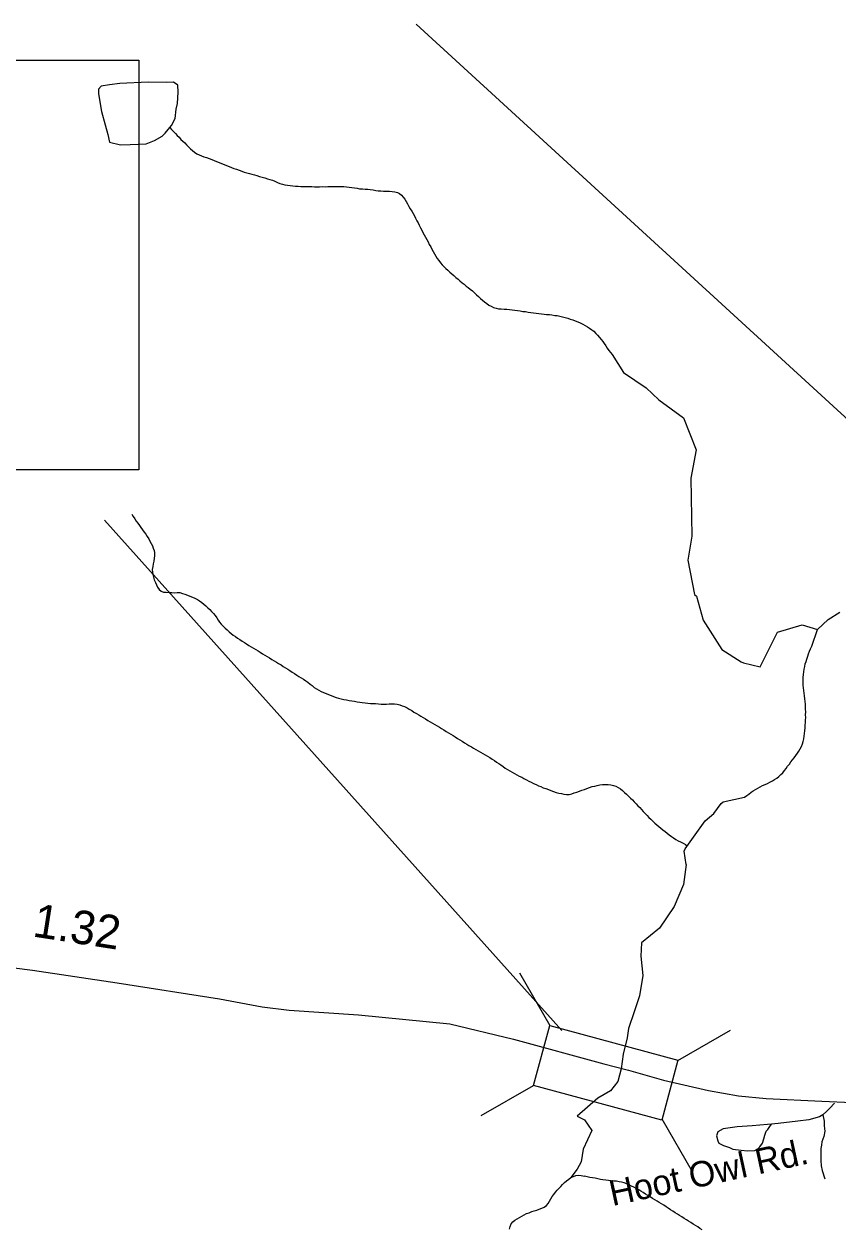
# Model space of a CAD drawing. Extents: x 1950930 to 2061844, y 904556 to 1017002.
# Drawn here: x 1978977 to 1982017, y 918120 to 922619 of the extents above; entities that cross this region are included whole.
import ezdxf

# ---------------------------------------------------------------- set-up
doc = ezdxf.new("R2010")
doc.units = 0
for name, color, linetype in [('Exist Hydrographic Creek Single Shore', 7, 'Continuous'), ('Exist Hydrographic Misc Water Feature', 7, 'Continuous'), ('Exist Road Non-System Type 51', 7, 'Continuous'), ('Exist Road Non-System Type 51 Label', 7, 'Continuous'), ('Exist Road Primary US Structure Standard Bridge CELL', 7, 'Continuous'), ('Exist Road Secondary Structure Standard Bridge CELL', 7, 'Continuous'), ('Exist Road Secondary Structure Standard Bridge Number Label', 7, 'Continuous'), ('Exist Road Secondary Type 51 Attributed', 7, 'Continuous')]:
    doc.layers.add(name, color=color, linetype=linetype)

msp = doc.modelspace()

# ---------------------------------------------------------------- linework, layer by layer
at = {"layer": 'Exist Hydrographic Creek Single Shore'}
for points in [[(1979521.1, 922232.1), (1979527.9, 922224.6), (1979534.9, 922217.8), (1979542.3, 922210.3), (1979549, 922202.8), (1979556, 922196), (1979562.8, 922188.4), (1979570.1, 922181.7), (1979577.1, 922174.9), (1979583.9, 922167.8), (1979591.3, 922160.9), (1979598.6, 922153.4), (1979605.8, 922146.6), (1979613.8, 922141), (1979622.2, 922134.8), (1979630.8, 922130.6), (1979640.1, 922126.8), (1979649.1, 922122.6), (1979658.9, 922120.2), (1979668.6, 922116.8), (1979678.2, 922113.3), (1979687.4, 922109.9), (1979696.5, 922106), (1979705.9, 922101.8), (1979715.1, 922098.3), (1979724.1, 922094.1), (1979733.8, 922090.6), (1979743, 922087.2), (1979752.2, 922083.7), (1979761.3, 922079.5), (1979771.1, 922076.9), (1979780.3, 922073.4), (1979790, 922069.9), (1979799.6, 922066.4), (1979808.8, 922063.8), (1979818.7, 922061.1), (1979827.9, 922058.4), (1979837.7, 922055.8), (1979847, 922053.1), (1979857.2, 922050.3), (1979866.4, 922046.9), (1979876.1, 922044.3), (1979885.9, 922041.5), (1979895.2, 922038.8), (1979904.8, 922035.4), (1979914, 922032), (1979923.5, 922027.7), (1979933.1, 922023.4), (1979942.3, 922020.8), (1979951.7, 922018.1), (1979961.6, 922017), (1979971.2, 922016), (1979981.3, 922014.8), (1979990.9, 922014.2), (1980001.6, 922013.8), (1980011, 922012.7), (1980021.3, 922012.4), (1980031.5, 922012.5), (1980041.2, 922012.2), (1980051.8, 922011.9), (1980061.5, 922011.6), (1980071.7, 922011.3), (1980081.3, 922011.4), (1980091.2, 922011.9), (1980101.4, 922011.6), (1980111.3, 922012.1), (1980121.9, 922012.1), (1980131.8, 922012.7), (1980141.4, 922012.4), (1980151.3, 922012.1), (1980161.9, 922012.2), (1980171.2, 922012), (1980181.6, 922010.7), (1980191.2, 922009.7), (1980201.3, 922009), (1980211.1, 922007.1), (1980221.2, 922005.9), (1980230.6, 922004.1), (1980240.9, 922003.8), (1980250.7, 922002.6), (1980261, 922001.9), (1980270.4, 922000.9), (1980280.9, 921999.7), (1980290.7, 921997.8), (1980300.3, 921996.8), (1980310.4, 921996.1), (1980320.4, 921995), (1980331.1, 921994.5), (1980341.8, 921994.5), (1980352, 921993.3), (1980362.1, 921992.3), (1980371.5, 921989.6), (1980379.9, 921986.3), (1980386.9, 921980.4), (1980393.6, 921972.8), (1980399.6, 921964.6), (1980404.5, 921956.2), (1980409.8, 921947.3), (1980415, 921937.1), (1980419.9, 921928.6)], [(1980419.9, 921928.6), (1980425.4, 921920.5), (1980430.1, 921911.3), (1980435.3, 921903.2), (1980439.6, 921894), (1980444.5, 921884.7), (1980449, 921876.3), (1980453.5, 921867.5), (1980458.4, 921858.3), (1980462.7, 921849.1), (1980467.2, 921840.7), (1980472.2, 921831.8), (1980477.1, 921822.6), (1980481.6, 921814.2), (1980486.5, 921805.3), (1980490.8, 921796.2), (1980496, 921787.6), (1980500.3, 921778.4), (1980505.2, 921769.6), (1980510.1, 921761.1), (1980515.4, 921752.2), (1980520.4, 921743.8), (1980526.3, 921736.3), (1980532.3, 921727.8), (1980539, 921720.2), (1980545.6, 921713.5), (1980552.8, 921705.9), (1980560.1, 921699.6), (1980567.5, 921692.7), (1980574.9, 921685.9), (1980582.7, 921679.5), (1980590.5, 921672.6), (1980598.1, 921666.6), (1980605.5, 921660.2), (1980613.2, 921653.3), (1980620.8, 921647.3), (1980629, 921640.7), (1980636.6, 921634.8), (1980644, 921628.7), (1980652.2, 921622.3), (1980659.6, 921615.4), (1980667.4, 921608.5), (1980674.8, 921601.4), (1980682.6, 921594.5), (1980689.9, 921587.7), (1980697.3, 921581.7), (1980705.7, 921575.1), (1980713.7, 921569.9), (1980721.7, 921565), (1980730.5, 921560.9), (1980740.2, 921557.7), (1980749.6, 921556.2), (1980759.9, 921555.9), (1980770.3, 921554.8), (1980780.4, 921554.4), (1980790.4, 921553.7), (1980800.3, 921551.8), (1980810.3, 921550.7), (1980820.1, 921548.8), (1980830.2, 921547.6), (1980839.8, 921546.2), (1980849.9, 921545.1), (1980859.7, 921543.2), (1980869.8, 921542.1), (1980879.6, 921540.2), (1980889.7, 921539), (1980899.7, 921538.3), (1980909.5, 921536.5), (1980919.6, 921535.3), (1980929.2, 921535), (1980939.3, 921533.9), (1980948.9, 921533.3), (1980959.2, 921531.3), (1980968.8, 921530.3), (1980978.6, 921528.4), (1980988.9, 921525.6), (1980998.3, 921523.7), (1981008, 921520.7), (1981017.4, 921517.6), (1981026.8, 921514.1), (1981036.1, 921510.7), (1981045.3, 921507.2), (1981054.7, 921502.9), (1981064, 921498.7), (1981072.8, 921493.7), (1981081.4, 921488.4), (1981089.8, 921483.5), (1981098.2, 921477.3), (1981105.4, 921471.8), (1981113, 921464.1), (1981119.5, 921457.4), (1981126.1, 921449.1), (1981132.6, 921441.6), (1981138.6, 921434.2), (1981144.3, 921425.6), (1981150.3, 921417.4), (1981155.2, 921409), (1981160.9, 921400), (1981167.3, 921392.5), (1981173.7, 921385)], [(1981173.7, 921385), (1981216, 921318.5), (1981301.1, 921260.6), (1981348.8, 921216.4), (1981440.7, 921148.3), (1981488.3, 921029.2), (1981467.9, 920923.7), (1981471.8, 920706.4), (1981456, 920617.3), (1981482.1, 920488.7), (1981489.1, 920482.3), (1981513.8, 920392.7), (1981583.6, 920283.8), (1981655.5, 920237.4), (1981664.2, 920233.6), (1981726.6, 920219.1), (1981791.2, 920348.4), (1981883.1, 920375.7), (1981941, 920358.7)], [(1979379.2, 920788.6), (1979384.6, 920780.1), (1979390.5, 920771.9), (1979396.3, 920763.3), (1979402, 920755.1), (1979408, 920746.9), (1979413.7, 920738.7), (1979420, 920730.1), (1979425.8, 920721.9), (1979431.7, 920713.7), (1979437.1, 920705.2), (1979442.6, 920697.1), (1979447.5, 920688.6), (1979452.4, 920679.8), (1979456.5, 920671.3), (1979460, 920662.3), (1979463.3, 920653.3), (1979464.8, 920644.2), (1979464.3, 920634), (1979463.1, 920624.1), (1979461.5, 920613.8), (1979459.6, 920603.2), (1979457.6, 920593.3), (1979456.1, 920582.6), (1979456.8, 920572.7), (1979458, 920563.2), (1979460.6, 920553.9), (1979463.7, 920544), (1979467.6, 920534.2), (1979471.7, 920525), (1979475.8, 920516.6), (1979482, 920507.6), (1979489.8, 920501.6), (1979498.6, 920498.2), (1979508.2, 920497.2), (1979518.7, 920495.9), (1979528.9, 920496), (1979539, 920495.7), (1979549.2, 920496.1), (1979559.1, 920495.9), (1979568.7, 920493.2), (1979578.3, 920489.7), (1979587.6, 920486.3), (1979596.8, 920482.8), (1979606.4, 920479.3), (1979615.5, 920475.1), (1979624.5, 920470.1), (1979632.5, 920464.9), (1979640.9, 920459.1), (1979648.3, 920453.1), (1979656.3, 920446.6), (1979663.7, 920439.8), (1979670.8, 920433), (1979677.8, 920425.5), (1979685, 920417.9), (1979691.3, 920410.4), (1979697.3, 920402.2), (1979702.2, 920393.7), (1979707.5, 920385.2), (1979713.9, 920377.7), (1979720.9, 920370.6), (1979728.2, 920363.9), (1979735.6, 920357), (1979743, 920350.2), (1979750.8, 920343.4), (1979758.8, 920337.7), (1979766.6, 920331.6), (1979774.6, 920325.9), (1979783.4, 920320.5), (1979791.4, 920314.9), (1979800.4, 920309.4), (1979808.4, 920304.5), (1979817.2, 920298.8), (1979825.2, 920293.4), (1979833.8, 920288.5), (1979842.3, 920283.6), (1979851.3, 920278.2), (1979859.3, 920273.2), (1979868.1, 920267.5), (1979876.5, 920262.2), (1979885.1, 920257.1), (1979894.1, 920252.1), (1979902.9, 920246.8), (1979910.9, 920241.9), (1979920, 920236.4), (1979928, 920231.6), (1979937, 920226.6), (1979945.2, 920220.4), (1979953.4, 920215.5), (1979962, 920210.6), (1979970.4, 920205.3), (1979979.2, 920199.4), (1979987.2, 920194.2), (1979996, 920188.3), (1980004, 920183.1), (1980012.4, 920177.4), (1980021.1, 920172.4), (1980029.3, 920166.3), (1980037.5, 920161.4), (1980045.3, 920154.5)], [(1981941, 920358.7), (1981980.2, 920396.1), (1982024.4, 920423.3)], [(1981449.9, 919480.8), (1981443.5, 919530.8), (1981446.6, 919540), (1981521.8, 919644.3), (1981554, 919671.6), (1981580.9, 919708.5), (1981588.1, 919715.5), (1981668.6, 919732.3), (1981676.9, 919738.4), (1981684.6, 919744.1), (1981693.1, 919750.6), (1981701, 919756.2), (1981709.3, 919761.4), (1981717.7, 919766.2), (1981727.1, 919771.4), (1981736.1, 919775.3), (1981745.5, 919779.9), (1981754.2, 919783.9), (1981763.4, 919788.5), (1981772.4, 919793.2), (1981780.8, 919798), (1981789, 919803.8), (1981796.8, 919809.8), (1981803.8, 919816.5), (1981811, 919823.6), (1981817.5, 919831.9), (1981823.5, 919839.9), (1981829.4, 919847.9), (1981836, 919855.9), (1981841.9, 919863.9), (1981847.9, 919871.8), (1981853.8, 919879.8), (1981860, 919888.3), (1981865.9, 919896.4), (1981871.7, 919904.3), (1981876.6, 919913.4), (1981880.9, 919922.1), (1981885, 919931.2), (1981887.6, 919940), (1981889.9, 919949.9), (1981891.5, 919960.6), (1981892.8, 919970.6), (1981893.6, 919980.2), (1981894.6, 919991), (1981894.8, 920000.7), (1981895.6, 920010.7), (1981896.5, 920020.3), (1981896.9, 920030), (1981896.7, 920040.2), (1981896.9, 920050.7), (1981896.3, 920060.5), (1981896.3, 920070.2), (1981895.8, 920080.1), (1981894.4, 920090), (1981893.6, 920099.9), (1981892.4, 920110.6), (1981891.1, 920120.6), (1981889.3, 920130.6), (1981888.5, 920140.5), (1981887.4, 920150.3), (1981887.4, 920160), (1981887.4, 920169.8), (1981887.6, 920179.5), (1981889.1, 920190.3), (1981889.9, 920200.3), (1981891.1, 920209.9), (1981893.2, 920219.7), (1981895.2, 920229.6), (1981898.1, 920239.2), (1981900.8, 920248.1), (1981904.3, 920258.2), (1981907.5, 920267.8), (1981911.6, 920276.9), (1981915.1, 920285.7), (1981919.4, 920295.7), (1981941, 920358.7)], [(1980045.3, 920154.5), (1980053.2, 920148.9), (1980061, 920142), (1980069, 920136.7), (1980077.9, 920131.6), (1980087.1, 920127.4), (1980096.1, 920123.2), (1980105.1, 920119), (1980114.4, 920115.1), (1980124, 920111.7), (1980133, 920108.3), (1980142.7, 920104.8), (1980152.1, 920102.1), (1980161.9, 920099.9), (1980171.8, 920097.5), (1980181.4, 920095.3), (1980191.5, 920093.3), (1980201.3, 920091.4), (1980210.9, 920090.3), (1980220.8, 920088.5), (1980231.2, 920087.3), (1980240.7, 920085.8), (1980250.7, 920084.7), (1980260.8, 920083.6), (1980270.8, 920082.4), (1980280.4, 920082.2), (1980290.5, 920081.5), (1980300.5, 920080.4), (1980310.8, 920080.1), (1980320.2, 920079), (1980330.7, 920079.9), (1980340.9, 920080.3), (1980350.8, 920080.8), (1980361.4, 920080.9), (1980371.1, 920079.8), (1980380.3, 920077.2), (1980389.5, 920073.3), (1980398.8, 920070.3), (1980407.8, 920065.7), (1980416.2, 920060.7), (1980425.2, 920055.8), (1980433.6, 920050.3), (1980442.6, 920045.3), (1980451.5, 920039.6), (1980459.5, 920034.2), (1980468.5, 920029.2), (1980476.9, 920024.3), (1980485.3, 920019), (1980494.3, 920013.9), (1980502.5, 920009.1), (1980511.3, 920003.7), (1980519.7, 919998.8), (1980528.4, 919993.3), (1980536.8, 919988.4), (1980545.4, 919983.5), (1980553.6, 919977.3), (1980562.2, 919972.4), (1980570.8, 919967.5), (1980579.6, 919962.1), (1980588, 919957), (1980596.4, 919951.4), (1980605, 919946), (1980613.5, 919941.1), (1980621.9, 919935.7), (1980630.5, 919930.8), (1980639.1, 919925.8), (1980647.9, 919920.4), (1980655.9, 919915.5), (1980664.9, 919910.5), (1980673.3, 919905.2), (1980682.3, 919900.1), (1980690.8, 919895.2), (1980699.8, 919890.6), (1980708.4, 919885.7), (1980716.8, 919880.7), (1980725.2, 919874.5), (1980733.8, 919869.6), (1980742, 919863.4), (1980750, 919857.8), (1980758.6, 919852.9), (1980766.4, 919846.7), (1980774.8, 919840.7), (1980783.2, 919835.7), (1980792.3, 919830.6), (1980800.7, 919825.3), (1980809.3, 919820.4), (1980817.9, 919816.3), (1980826.9, 919811.3), (1980835.9, 919806.6), (1980844.3, 919801.6), (1980853.4, 919797.4), (1980862.4, 919792.4), (1980871.4, 919787.8), (1980880.4, 919783.6), (1980889.5, 919779.4), (1980898.7, 919775.2), (1980907.7, 919771.7), (1980916.7, 919767.1), (1980926.2, 919764.1), (1980935.6, 919760.6)], [(1980935.6, 919760.6), (1980945.2, 919757.1), (1980954.5, 919753.2), (1980964.5, 919750.1), (1980974.3, 919747.4), (1980984.2, 919745.5), (1980994, 919743.6), (1981003.7, 919742.6), (1981012.9, 919742.4), (1981022.7, 919744.5), (1981032.6, 919747.9), (1981042, 919750.9), (1981052.1, 919754.7), (1981061.1, 919758.6), (1981070.5, 919761.5), (1981079.9, 919764.6), (1981089.6, 919768.8), (1981099, 919771.9), (1981108.9, 919774), (1981118.5, 919776.2), (1981128.1, 919778.3), (1981138.2, 919779.3), (1981148.4, 919779.8), (1981158.5, 919779.5), (1981168.9, 919777.8), (1981178.8, 919776), (1981188, 919773.3), (1981196.6, 919768.8), (1981204.6, 919763.1), (1981212.6, 919757), (1981220.4, 919750.1), (1981227.6, 919743), (1981235, 919736.2), (1981242.3, 919728.6), (1981249.3, 919721.9), (1981256.1, 919715.1), (1981263.5, 919707.5), (1981269.8, 919700), (1981277.2, 919693.2), (1981283.6, 919686.2), (1981290.3, 919678.3), (1981297.7, 919671), (1981304.3, 919664.3), (1981311.4, 919656.7), (1981318.4, 919650), (1981325.8, 919643.2), (1981333, 919635.6), (1981340.4, 919628.9), (1981348.4, 919623.1), (1981355.7, 919616.4), (1981363.5, 919610.3), (1981371.5, 919603.8), (1981379.3, 919597.7), (1981387.3, 919592.1), (1981395.7, 919585.9), (1981403.5, 919579.9), (1981412.1, 919574.9), (1981420.7, 919569.9), (1981429.6, 919565), (1981439, 919560.7), (1981447.6, 919556.1), (1981455.6, 919550)], [(1981449.9, 919480.8), (1981440, 919406.5), (1981405.4, 919324.7), (1981350.9, 919243), (1981284, 919188.5), (1981281.5, 919138.9), (1981288.9, 919067.1), (1981276.5, 918990.3), (1981256.7, 918930.8), (1981234.4, 918868.9), (1981229.5, 918834.2), (1981214.6, 918772.3), (1981207.2, 918717.8), (1981194.8, 918670.7), (1981167.5, 918636), (1981120.5, 918608.8), (1981043.7, 918541.9), (1981070.9, 918527), (1981098.2, 918487.4), (1981066, 918418), (1981058.5, 918371), (1981043.7, 918343.7), (1981019.9, 918312.3)], [(1980791, 918119.9), (1980792.7, 918129.7), (1980796.8, 918138.9), (1980803.1, 918146.8), (1980810.7, 918153.4), (1980819.1, 918158.6), (1980827.5, 918163.5), (1980836.5, 918168.2), (1980845.4, 918172.9), (1980854.2, 918178), (1980863.6, 918180.7), (1980873.3, 918184.9), (1980882.7, 918188), (1980892.1, 918190.9), (1980901.6, 918194), (1980911.2, 918197.8), (1980919.8, 918201.7), (1980928.2, 918208.2), (1980934.4, 918215.3), (1980939.3, 918224.4), (1980944.4, 918232.5), (1980950.1, 918241.4), (1980956.1, 918248.6), (1980962.7, 918257), (1980969, 918264.9), (1980975.4, 918272), (1980981.9, 918279.1), (1980988.7, 918286.6), (1980995.9, 918293.7), (1981003.5, 918300.2), (1981011.7, 918306.7), (1981019.9, 918312.3), (1981028.9, 918316.2), (1981038.3, 918319.3), (1981048.4, 918320.6), (1981058.4, 918319.5), (1981071.1, 918316.7)], [(1981509.9, 918116.9), (1981501.9, 918121.7), (1981493.5, 918127.5), (1981484.9, 918132.9), (1981476.5, 918137.8), (1981468.1, 918144), (1981459.7, 918148.9), (1981451.1, 918153.8), (1981442.7, 918159.2), (1981434.3, 918164.9), (1981425.9, 918170.2), (1981417.5, 918176), (1981408.8, 918181), (1981400.4, 918186.3), (1981392, 918192.1), (1981383.6, 918197.4), (1981375.6, 918203), (1981366.8, 918208.5), (1981358.6, 918213.4), (1981349.8, 918219.1), (1981341.8, 918224.5), (1981332.8, 918229.5), (1981324.8, 918234.3), (1981315.8, 918239.7), (1981307.3, 918244.7), (1981298.9, 918250.4), (1981290.1, 918255.8), (1981281.5, 918260.8), (1981273.1, 918266.1), (1981264.1, 918271.1), (1981255.3, 918276.1), (1981246.4, 918280.3), (1981237.4, 918284.9), (1981228.4, 918288.3), (1981219.2, 918291.8), (1981209.3, 918294.5), (1981199.9, 918295.9), (1981190.1, 918298.3), (1981180, 918299), (1981170, 918300.1), (1981159.9, 918301.1), (1981149.9, 918301.9), (1981139.4, 918303.1), (1981130, 918304.9), (1981120.1, 918306.9)]]:
    msp.add_lwpolyline(points, dxfattribs=at)
at = {"layer": 'Exist Hydrographic Misc Water Feature'}
for points in [[(1979521.1, 922232.1), (1979528.3, 922240), (1979541.6, 922266.3), (1979545.7, 922300.6), (1979549.8, 922322.3), (1979552.9, 922364.5), (1979551.1, 922390.7), (1979535.1, 922402.5), (1979510.9, 922400.4), (1979441.2, 922401.8), (1979335, 922396.9), (1979296.8, 922392.5), (1979265.2, 922386.7), (1979255.4, 922376), (1979255.4, 922358.2), (1979266.1, 922292.4), (1979280.2, 922242.8), (1979290.5, 922206.4), (1979296.8, 922178.2), (1979336.8, 922168.4), (1979373.1, 922169.5), (1979433, 922171.7), (1979464.8, 922183.9), (1979492.4, 922200), (1979504.5, 922211.9), (1979521.1, 922232.1)], [(1981120.1, 918306.9), (1981110.3, 918309.6), (1981100.9, 918311.4), (1981090.4, 918312.9), (1981081, 918314.8), (1981071.1, 918316.7)]]:
    msp.add_lwpolyline(points, dxfattribs=at)
at = {"layer": 'Exist Road Non-System Type 51'}
for points in [[(1982004.5, 918589.4), (1981987.6, 918571.5), (1981974.2, 918558.9), (1981962.2, 918547.6), (1981960.4, 918546.4)], [(1981960.4, 918546.4), (1981948.9, 918539.1), (1981908.1, 918527.9), (1981867.2, 918523), (1981793.4, 918514.5), (1981769.5, 918511.9)], [(1981960.4, 918546.4), (1981965.8, 918523), (1981965.8, 918504.7), (1981967.9, 918485.7), (1981965, 918466), (1981957.4, 918444.9), (1981955.9, 918432.9), (1981953.8, 918420.2), (1981953.1, 918406.9), (1981953.1, 918375.2), (1981954.5, 918355.5), (1981958.8, 918338.6), (1981967.9, 918307.7)], [(1981769.5, 918511.9), (1981754, 918510.3), (1981697, 918505.4), (1981640.8, 918501.9), (1981588.6, 918494.1), (1981568.2, 918482.2), (1981564, 918467.4), (1981569, 918449.1), (1981572.5, 918440.6), (1981589.4, 918431.5), (1981611.9, 918423.8), (1981624.5, 918418.1), (1981655.5, 918413.9), (1981679.4, 918411.8), (1981706.9, 918412.5), (1981718.1, 918418.8), (1981725.9, 918426.6), (1981735, 918439.9), (1981739.9, 918456.8), (1981744.1, 918470.9), (1981749.8, 918485), (1981754.8, 918492), (1981762.4, 918502.6), (1981769.5, 918511.9)]]:
    msp.add_lwpolyline(points, dxfattribs=at)
at = {"layer": 'Exist Road Secondary Structure Standard Bridge CELL'}
for p, q in [((1980828.1, 919076), (1980940.8, 918879.7)), ((1981419.1, 918749.3), (1981615.4, 918862)), ((1980684, 918543.4), (1980880.3, 918656.2)), ((1981360, 918530.8), (1981472.7, 918334.5))]:
    msp.add_line(p, q, dxfattribs=at)
msp.add_lwpolyline([(1980940.8, 918879.7), (1981419.4, 918750.3), (1981358.9, 918526.8), (1980880.3, 918656.2)], close=True, dxfattribs=at)
at = {"layer": 'Exist Road Secondary Structure Standard Bridge Number Label'}
for p, q in [((1982865.1, 920399.5), (1980441.7, 922618.7)), ((1980986.3, 918861), (1979277.6, 920767.1))]:
    msp.add_line(p, q, dxfattribs=at)
msp.add_lwpolyline([(1976829.5, 922483.9), (1979406.1, 922483.9), (1979406.1, 920954.7), (1976829.5, 920954.7)], close=True, dxfattribs=at)
at = {"layer": 'Exist Road Secondary Type 51 Attributed'}
for points in [[(1976146.7, 919292.8), (1976590.8, 919256.9), (1976726.9, 919249.1), (1976991, 919243.4), (1977368.9, 919237.9), (1977539, 919229.1), (1978019.1, 919223.8), (1978182.9, 919209.1), (1978713, 919123.7), (1979009, 919086.1), (1979324.9, 919038.6), (1979707, 918979), (1979867.1, 918949.2), (1979967, 918937.5), (1980227, 918919.7), (1980567.2, 918886.3), (1980805.1, 918828.6), (1981143.2, 918737), (1981234.5, 918713.2)], [(1981234.5, 918713.2), (1981365.4, 918675.3), (1981533.4, 918637.5), (1981645.4, 918617.7), (1981749.3, 918607.7), (1981957.3, 918597), (1982184.3, 918587.1), (1982598.8, 918572.7), (1982990.9, 918560.9), (1983038.7, 918563.2)]]:
    msp.add_lwpolyline(points, dxfattribs=at)

# ---------------------------------------------------------------- texts
at = {"layer": 'Exist Road Non-System Type 51 Label'}
msp.add_text('Hoot Owl Rd.', height=95, rotation=12.2315, dxfattribs=at).set_placement((1981174.6, 918205.4))
at = {"layer": 'Exist Road Primary US Structure Standard Bridge CELL'}
msp.add_text('1.32', height=125, rotation=351.1338, dxfattribs=at).set_placement((1979005.5, 919212.7))

doc.saveas('drawing.dxf')
